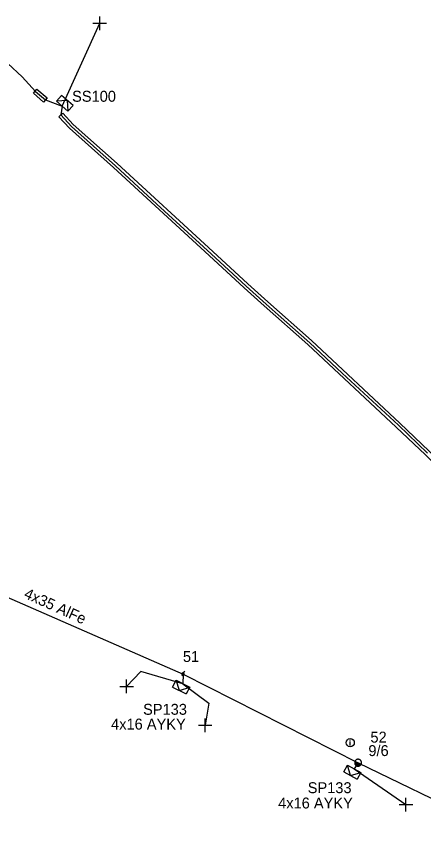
# Model space of a CAD drawing. Extents: x -748492 to -735633, y -1146251 to -1139940.
# Drawn here: x -736574.3 to -736537, y -1143509.7 to -1143434.9 of the extents above; entities that cross this region are included whole.
import ezdxf

# ---------------------------------------------------------------- set-up
doc = ezdxf.new("R2010")
doc.units = 0
for name, color, linetype in [('Vrstva 1', 7, 'Continuous'), ('Vrstva 10', 7, 'Continuous'), ('Vrstva 12', 7, 'Continuous'), ('Vrstva 13', 7, 'Continuous'), ('Vrstva 14', 7, 'Continuous'), ('Vrstva 2', 7, 'Continuous'), ('Vrstva 20', 7, 'Continuous'), ('Vrstva 31', 7, 'Continuous'), ('Vrstva 33', 7, 'Continuous'), ('Vrstva 34', 7, 'Continuous'), ('Vrstva 36', 7, 'Continuous'), ('Vrstva 5', 7, 'Continuous'), ('Vrstva 52', 7, 'Continuous'), ('Vrstva 54', 7, 'Continuous'), ('Vrstva 59', 7, 'Continuous'), ('Vrstva 9', 7, 'Continuous')]:
    doc.layers.add(name, color=color, linetype=linetype)

# ---------------------------------------------------------------- blocks, each defined once
blk = doc.blocks.new('NN440')
at = {"layer": 'Vrstva 2'}
for points in [[(0.63, 0), (0.63, 0.06), (0.62, 0.13), (0.6, 0.19), (0.58, 0.25), (0.55, 0.31), (0.51, 0.37), (0.47, 0.42), (0.42, 0.46), (0.37, 0.51), (0.32, 0.54), (0.26, 0.57), (0.2, 0.59), (0.13, 0.61), (0.07, 0.62), (0, 0.63), (-0.06, 0.62), (-0.13, 0.61), (-0.19, 0.59), (-0.26, 0.57), (-0.31, 0.54), (-0.37, 0.51), (-0.42, 0.46), (-0.47, 0.42), (-0.51, 0.37), (-0.54, 0.31), (-0.57, 0.25), (-0.6, 0.19), (-0.62, 0.13), (-0.63, 0.06), (-0.63, 0), (-0.63, -0.07), (-0.62, -0.14), (-0.6, -0.2), (-0.57, -0.26), (-0.54, -0.32), (-0.51, -0.37), (-0.47, -0.43), (-0.42, -0.47), (-0.37, -0.51), (-0.31, -0.55), (-0.26, -0.58), (-0.19, -0.6), (-0.13, -0.62), (-0.06, -0.63), (0, -0.63), (0.07, -0.63), (0.13, -0.62), (0.2, -0.6), (0.26, -0.58), (0.32, -0.55), (0.37, -0.51), (0.42, -0.47), (0.47, -0.43), (0.51, -0.37), (0.55, -0.32), (0.58, -0.26), (0.6, -0.2), (0.62, -0.14), (0.63, -0.07), (0.63, 0)], [(-0.63, 0), (0.63, 0)], [(-0.6, -0.18), (0.57, -0.18)], [(-0.51, -0.32), (0.5, -0.32)], [(-0.37, -0.47), (0.35, -0.47)]]:
    blk.add_lwpolyline(points, dxfattribs=at)
blk = doc.blocks.new('NN770')
at = {"layer": 'Vrstva 10'}
for p, q in [((0.002, 0.187), (0.002, 0.263)), ((0.002, -0.276), (0.002, 0.111))]:
    blk.add_line(p, q, dxfattribs=at)
blk.add_circle((0, -0.008), 0.375, dxfattribs=at)
blk = doc.blocks.new('NN800')
at = {"layer": 'Vrstva 1'}
for points in [[(-0.442, 0.442), (0.442, -0.442)], [(-0.442, -0.442), (0.442, 0.442)]]:
    blk.add_lwpolyline(points, dxfattribs=at)
blk = doc.blocks.new('NN630')
at = {"layer": 'Vrstva 9'}
for points in [[(-0.003, -0.7), (-0.703, 0)], [(-0.703, -0.7), (-0.703, 0), (0.697, 0), (0.697, -0.7)], [(-0.703, -0.7), (0.697, -0.7)], [(-0.003, -0.7), (0.697, 0)]]:
    blk.add_lwpolyline(points, dxfattribs=at)
blk = doc.blocks.new('NN500')
at = {"layer": 'Vrstva 2'}
for points in [[(0, -0.24), (0.02, -0.23), (0.05, -0.23), (0.07, -0.22), (0.09, -0.22), (0.12, -0.2), (0.14, -0.19), (0.16, -0.18), (0.17, -0.16), (0.19, -0.14), (0.2, -0.12), (0.21, -0.1), (0.22, -0.07), (0.23, -0.05), (0.23, -0.02), (0.23, 0), (0.23, 0.02), (0.23, 0.05), (0.22, 0.07), (0.21, 0.1), (0.2, 0.12), (0.19, 0.14), (0.17, 0.16), (0.16, 0.17), (0.14, 0.19), (0.12, 0.2), (0.09, 0.21), (0.07, 0.22), (0.05, 0.23), (0.02, 0.23), (0, 0.23), (-0.03, 0.23), (-0.05, 0.23), (-0.07, 0.22), (-0.1, 0.21), (-0.12, 0.2), (-0.14, 0.19), (-0.16, 0.17), (-0.18, 0.16), (-0.19, 0.14), (-0.2, 0.12), (-0.22, 0.1), (-0.22, 0.07), (-0.23, 0.05), (-0.23, 0.02), (-0.24, 0), (-0.23, -0.02), (-0.23, -0.05), (-0.22, -0.07), (-0.22, -0.1), (-0.2, -0.12), (-0.19, -0.14), (-0.18, -0.16), (-0.16, -0.18), (-0.14, -0.19), (-0.12, -0.2), (-0.1, -0.22), (-0.07, -0.22), (-0.05, -0.23), (-0.03, -0.23), (0, -0.24)], [(0, -0.24), (0.02, -0.23), (0.05, -0.23), (0.07, -0.22), (0.09, -0.22), (0.12, -0.2), (0.14, -0.19), (0.16, -0.18), (0.17, -0.16), (0.19, -0.14), (0.2, -0.12), (0.21, -0.1), (0.22, -0.07), (0.23, -0.05), (0.23, -0.02), (0.23, 0), (0.23, 0.02), (0.23, 0.05), (0.22, 0.07), (0.21, 0.1), (0.2, 0.12), (0.19, 0.14), (0.17, 0.16), (0.16, 0.17), (0.14, 0.19), (0.12, 0.2), (0.09, 0.21), (0.07, 0.22), (0.05, 0.23), (0.02, 0.23), (0, 0.23), (-0.03, 0.23), (-0.05, 0.23), (-0.07, 0.22), (-0.1, 0.21), (-0.12, 0.2), (-0.14, 0.19), (-0.16, 0.17), (-0.18, 0.16), (-0.19, 0.14), (-0.2, 0.12), (-0.22, 0.1), (-0.22, 0.07), (-0.23, 0.05), (-0.23, 0.02), (-0.24, 0), (-0.23, -0.02), (-0.23, -0.05), (-0.22, -0.07), (-0.22, -0.1), (-0.2, -0.12), (-0.19, -0.14), (-0.18, -0.16), (-0.16, -0.18), (-0.14, -0.19), (-0.12, -0.2), (-0.1, -0.22), (-0.07, -0.22), (-0.05, -0.23), (-0.03, -0.23), (0, -0.24)], [(0, -0.21), (0.02, -0.2), (0.04, -0.2), (0.06, -0.2), (0.08, -0.19), (0.1, -0.18), (0.12, -0.17), (0.14, -0.15), (0.15, -0.14), (0.16, -0.12), (0.18, -0.1), (0.19, -0.08), (0.19, -0.06), (0.2, -0.04), (0.2, -0.02), (0.2, 0), (0.2, 0.02), (0.2, 0.04), (0.19, 0.06), (0.19, 0.08), (0.18, 0.1), (0.16, 0.12), (0.15, 0.14), (0.14, 0.15), (0.12, 0.17), (0.1, 0.18), (0.08, 0.19), (0.06, 0.19), (0.04, 0.2), (0.02, 0.2), (0, 0.2), (-0.02, 0.2), (-0.04, 0.2), (-0.06, 0.19), (-0.08, 0.19), (-0.1, 0.18), (-0.12, 0.17), (-0.14, 0.15), (-0.15, 0.14), (-0.17, 0.12), (-0.18, 0.1), (-0.19, 0.08), (-0.2, 0.06), (-0.2, 0.04), (-0.21, 0.02), (-0.21, 0), (-0.21, -0.02), (-0.2, -0.04), (-0.2, -0.06), (-0.19, -0.08), (-0.18, -0.1), (-0.17, -0.12), (-0.15, -0.14), (-0.14, -0.15), (-0.12, -0.17), (-0.1, -0.18), (-0.08, -0.19), (-0.06, -0.2), (-0.04, -0.2), (-0.02, -0.2), (0, -0.21)], [(0, -0.18), (0.02, -0.18), (0.04, -0.17), (0.05, -0.17), (0.07, -0.16), (0.09, -0.15), (0.1, -0.14), (0.12, -0.13), (0.13, -0.12), (0.14, -0.1), (0.15, -0.09), (0.16, -0.07), (0.17, -0.05), (0.17, -0.04), (0.17, -0.02), (0.17, 0), (0.17, 0.02), (0.17, 0.04), (0.17, 0.05), (0.16, 0.07), (0.15, 0.09), (0.14, 0.1), (0.13, 0.12), (0.12, 0.13), (0.1, 0.14), (0.09, 0.15), (0.07, 0.16), (0.05, 0.17), (0.04, 0.17), (0.02, 0.17), (0, 0.18), (-0.02, 0.17), (-0.04, 0.17), (-0.06, 0.17), (-0.07, 0.16), (-0.09, 0.15), (-0.1, 0.14), (-0.12, 0.13), (-0.13, 0.12), (-0.14, 0.1), (-0.15, 0.09), (-0.16, 0.07), (-0.17, 0.05), (-0.17, 0.04), (-0.18, 0.02), (-0.18, 0), (-0.18, -0.02), (-0.17, -0.04), (-0.17, -0.05), (-0.16, -0.07), (-0.15, -0.09), (-0.14, -0.1), (-0.13, -0.12), (-0.12, -0.13), (-0.1, -0.14), (-0.09, -0.15), (-0.07, -0.16), (-0.06, -0.17), (-0.04, -0.17), (-0.02, -0.18), (0, -0.18)], [(0, -0.15), (0.01, -0.15), (0.03, -0.14), (0.04, -0.14), (0.06, -0.13), (0.07, -0.13), (0.08, -0.12), (0.1, -0.11), (0.11, -0.1), (0.12, -0.09), (0.13, -0.07), (0.13, -0.06), (0.14, -0.05), (0.14, -0.03), (0.14, -0.02), (0.14, 0), (0.14, 0.01), (0.14, 0.03), (0.14, 0.04), (0.13, 0.06), (0.13, 0.07), (0.12, 0.09), (0.11, 0.1), (0.1, 0.11), (0.08, 0.12), (0.07, 0.13), (0.06, 0.13), (0.04, 0.14), (0.03, 0.14), (0.01, 0.14), (0, 0.15), (-0.02, 0.14), (-0.03, 0.14), (-0.05, 0.14), (-0.06, 0.13), (-0.07, 0.13), (-0.09, 0.12), (-0.1, 0.11), (-0.11, 0.1), (-0.12, 0.09), (-0.13, 0.07), (-0.13, 0.06), (-0.14, 0.04), (-0.14, 0.03), (-0.15, 0.01), (-0.15, 0), (-0.15, -0.02), (-0.14, -0.03), (-0.14, -0.05), (-0.13, -0.06), (-0.13, -0.07), (-0.12, -0.09), (-0.11, -0.1), (-0.1, -0.11), (-0.09, -0.12), (-0.07, -0.13), (-0.06, -0.13), (-0.05, -0.14), (-0.03, -0.14), (-0.02, -0.15), (0, -0.15)], [(0, -0.12), (0.01, -0.12), (0.02, -0.11), (0.03, -0.11), (0.05, -0.11), (0.06, -0.1), (0.07, -0.09), (0.08, -0.09), (0.09, -0.08), (0.09, -0.07), (0.1, -0.06), (0.11, -0.05), (0.11, -0.04), (0.11, -0.02), (0.11, -0.01), (0.12, 0), (0.11, 0.01), (0.11, 0.02), (0.11, 0.04), (0.11, 0.05), (0.1, 0.06), (0.09, 0.07), (0.09, 0.08), (0.08, 0.09), (0.07, 0.09), (0.06, 0.1), (0.05, 0.11), (0.03, 0.11), (0.02, 0.11), (0.01, 0.12), (0, 0.12), (-0.01, 0.12), (-0.03, 0.11), (-0.04, 0.11), (-0.05, 0.11), (-0.06, 0.1), (-0.07, 0.09), (-0.08, 0.09), (-0.09, 0.08), (-0.1, 0.07), (-0.1, 0.06), (-0.11, 0.05), (-0.11, 0.04), (-0.12, 0.02), (-0.12, 0.01), (-0.12, 0), (-0.12, -0.01), (-0.12, -0.02), (-0.11, -0.04), (-0.11, -0.05), (-0.1, -0.06), (-0.1, -0.07), (-0.09, -0.08), (-0.08, -0.09), (-0.07, -0.09), (-0.06, -0.1), (-0.05, -0.11), (-0.04, -0.11), (-0.03, -0.11), (-0.01, -0.12), (0, -0.12)], [(0, -0.09), (0.01, -0.09), (0.02, -0.09), (0.03, -0.08), (0.03, -0.08), (0.04, -0.08), (0.05, -0.07), (0.06, -0.07), (0.06, -0.06), (0.07, -0.05), (0.07, -0.04), (0.08, -0.04), (0.08, -0.03), (0.08, -0.02), (0.09, -0.01), (0.09, 0), (0.09, 0.01), (0.08, 0.02), (0.08, 0.03), (0.08, 0.03), (0.07, 0.04), (0.07, 0.05), (0.06, 0.06), (0.06, 0.06), (0.05, 0.07), (0.04, 0.07), (0.03, 0.08), (0.03, 0.08), (0.02, 0.08), (0.01, 0.09), (0, 0.09), (-0.01, 0.09), (-0.02, 0.08), (-0.03, 0.08), (-0.04, 0.08), (-0.04, 0.07), (-0.05, 0.07), (-0.06, 0.06), (-0.07, 0.06), (-0.07, 0.05), (-0.08, 0.04), (-0.08, 0.03), (-0.08, 0.03), (-0.09, 0.02), (-0.09, 0.01), (-0.09, 0), (-0.09, -0.01), (-0.09, -0.02), (-0.08, -0.03), (-0.08, -0.04), (-0.08, -0.04), (-0.07, -0.05), (-0.07, -0.06), (-0.06, -0.07), (-0.05, -0.07), (-0.04, -0.08), (-0.04, -0.08), (-0.03, -0.08), (-0.02, -0.09), (-0.01, -0.09), (0, -0.09)], [(0, -0.06), (0, -0.06), (0.01, -0.06), (0.02, -0.05), (0.02, -0.05), (0.03, -0.05), (0.03, -0.05), (0.04, -0.04), (0.04, -0.04), (0.05, -0.03), (0.05, -0.03), (0.05, -0.02), (0.05, -0.02), (0.05, -0.01), (0.06, -0.01), (0.06, 0), (0.06, 0.01), (0.05, 0.01), (0.05, 0.02), (0.05, 0.02), (0.05, 0.03), (0.05, 0.03), (0.04, 0.04), (0.04, 0.04), (0.03, 0.05), (0.03, 0.05), (0.02, 0.05), (0.02, 0.05), (0.01, 0.06), (0, 0.06), (0, 0.06), (-0.01, 0.06), (-0.01, 0.06), (-0.02, 0.05), (-0.02, 0.05), (-0.03, 0.05), (-0.03, 0.05), (-0.04, 0.04), (-0.04, 0.04), (-0.05, 0.03), (-0.05, 0.03), (-0.05, 0.02), (-0.06, 0.02), (-0.06, 0.01), (-0.06, 0.01), (-0.06, 0), (-0.06, -0.01), (-0.06, -0.01), (-0.06, -0.02), (-0.05, -0.02), (-0.05, -0.03), (-0.05, -0.03), (-0.04, -0.04), (-0.04, -0.04), (-0.03, -0.05), (-0.03, -0.05), (-0.02, -0.05), (-0.02, -0.05), (-0.01, -0.06), (-0.01, -0.06), (0, -0.06)], [(0, -0.03), (0, -0.03), (0, -0.03), (0.01, -0.03), (0.01, -0.03), (0.01, -0.02), (0.02, -0.02), (0.02, -0.02), (0.02, -0.02), (0.02, -0.02), (0.02, -0.01), (0.02, -0.01), (0.03, -0.01), (0.03, -0.01), (0.03, 0), (0.03, 0), (0.03, 0), (0.03, 0.01), (0.03, 0.01), (0.02, 0.01), (0.02, 0.01), (0.02, 0.02), (0.02, 0.02), (0.02, 0.02), (0.02, 0.02), (0.01, 0.02), (0.01, 0.02), (0.01, 0.03), (0, 0.03), (0, 0.03), (0, 0.03), (0, 0.03), (-0.01, 0.03), (-0.01, 0.03), (-0.01, 0.02), (-0.02, 0.02), (-0.02, 0.02), (-0.02, 0.02), (-0.02, 0.02), (-0.02, 0.02), (-0.03, 0.01), (-0.03, 0.01), (-0.03, 0.01), (-0.03, 0.01), (-0.03, 0), (-0.03, 0), (-0.03, 0), (-0.03, -0.01), (-0.03, -0.01), (-0.03, -0.01), (-0.03, -0.01), (-0.02, -0.02), (-0.02, -0.02), (-0.02, -0.02), (-0.02, -0.02), (-0.02, -0.02), (-0.01, -0.03), (-0.01, -0.03), (-0.01, -0.03), (0, -0.03), (0, -0.03)], [(0.23, 0), (0.7, 0)]]:
    blk.add_lwpolyline(points, dxfattribs=at)

msp = doc.modelspace()

# ---------------------------------------------------------------- linework, layer by layer
at = {"layer": 'Vrstva 1'}
msp.add_lwpolyline([(-736581.85, -1143485.04), (-736559.03, -1143495.02), (-736543, -1143503.11), (-736522.07, -1143513.24)], dxfattribs=at)
at = {"layer": 'Vrstva 20'}
for points in [[(-736572.408, -1143441.51), (-736571.468, -1143442.31), (-736571.792, -1143442.69), (-736572.732, -1143441.89)], [(-736570.047, -1143443.699), (-736569.085, -1143444.731), (-736565.072, -1143448.315), (-736556.301, -1143456.356), (-736553.102, -1143459.325), (-736551.273, -1143460.954), (-736547.262, -1143464.495), (-736539.169, -1143472.048), (-736536.486, -1143474.61), (-736534.551, -1143476.496), (-736532.385, -1143477.659), (-736532.077, -1143477.989), (-736532.443, -1143478.331), (-736532.695, -1143478.061), (-736534.849, -1143476.904), (-736536.834, -1143474.97), (-736539.511, -1143472.412), (-736547.598, -1143464.865), (-736551.607, -1143461.326), (-736553.438, -1143459.695), (-736556.639, -1143456.724), (-736565.408, -1143448.685), (-736569.435, -1143445.089), (-736570.413, -1143444.041)]]:
    msp.add_lwpolyline(points, close=True, dxfattribs=at)
at = {"layer": 'Vrstva 5'}
msp.add_lwpolyline([(-736575.065, -1143439.172), (-736573.77, -1143440.37), (-736572.545, -1143441.722), (-736571.63, -1143442.5), (-736570.09, -1143443.069), (-736570.23, -1143443.87), (-736569.235, -1143444.932), (-736565.215, -1143448.522), (-736561.435, -1143452.042), (-736556.445, -1143456.562), (-736553.245, -1143459.532), (-736551.415, -1143461.162), (-736550.305, -1143462.162), (-736547.405, -1143464.702), (-736544.455, -1143467.472), (-736539.315, -1143472.252), (-736536.635, -1143474.812)], dxfattribs=at)
at = {"layer": 'Vrstva 52'}
for points in [[(-736559.03, -1143495.02), (-736559.04, -1143495.89)], [(-736543, -1143503.11), (-736543.364, -1143503.68)]]:
    msp.add_lwpolyline(points, dxfattribs=at)
at = {"layer": 'Vrstva 59'}
for points in [[(-736570.09, -1143443.069), (-736566.654, -1143435.479)], [(-736559.04, -1143495.89), (-736562.881, -1143494.777), (-736564.199, -1143496.129)], [(-736559.04, -1143495.89), (-736556.671, -1143497.67), (-736557.002, -1143499.686)], [(-736543.364, -1143503.68), (-736538.617, -1143506.95)]]:
    msp.add_lwpolyline(points, dxfattribs=at)

# ---------------------------------------------------------------- block references
at = {"layer": 'Vrstva 13', "xscale": 0.5}
for name, p, yscale, rotation in [('NN500', (-736559.03, -1143495.02), 0.5, 60.798353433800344), ('NN440', (-736543, -1143503.11), 0.5000000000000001, -25.26245562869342)]:
    msp.add_blockref(name, p, dxfattribs=dict(at, yscale=yscale, rotation=rotation))
at = {"layer": 'Vrstva 31'}
for p, rotation in [((-736570.09, -1143443.069), 138.20580282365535), ((-736559.04, -1143495.89), -26.337606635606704), ((-736543.364, -1143503.68), -28.36488100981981)]:
    msp.add_blockref('NN630', p, dxfattribs=dict(at, rotation=rotation))
at = {"layer": 'Vrstva 34'}
for p, rotation in [((-736566.654, -1143435.479), 45), ((-736564.199, -1143496.129), 45.00000009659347), ((-736557.002, -1143499.686), 45), ((-736538.617, -1143506.95), 45.00000009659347)]:
    msp.add_blockref('NN800', p, dxfattribs=dict(at, rotation=rotation))
at = {"layer": 'Vrstva 36'}
msp.add_blockref('NN770', (-736543.721, -1143501.274), dxfattribs=at)

# ---------------------------------------------------------------- texts
at = {"layer": 'Vrstva 12'}
msp.add_text('9/6', height=1, dxfattribs=at).set_placement((-736542.06, -1143502.506))
at = {"layer": 'Vrstva 14'}
for s, p in [('51', (-736559.038, -1143493.899)), ('52', (-736541.871, -1143501.273))]:
    msp.add_text(s, height=1, dxfattribs=at).set_placement(p)
at = {"layer": 'Vrstva 2'}
msp.add_text('4x35 AlFe', height=1, rotation=335.749, dxfattribs=at).set_placement((-736573.669, -1143488.003))
at = {"layer": 'Vrstva 33'}
for s, p in [('SS100', (-736569.185, -1143442.663)), ('SP133', (-736562.686, -1143498.73)), ('SP133', (-736547.614, -1143505.898))]:
    msp.add_text(s, height=1, dxfattribs=at).set_placement(p)
at = {"layer": 'Vrstva 54'}
for p in [(-736565.615, -1143500.082), (-736550.32, -1143507.301)]:
    msp.add_text('4x16 AYKY', height=1, dxfattribs=at).set_placement(p)

doc.saveas('drawing.dxf')
